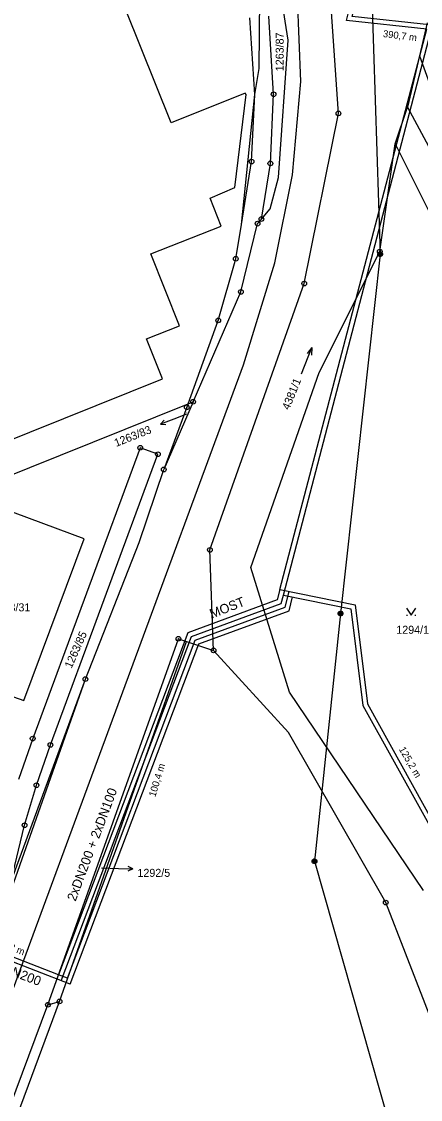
# Model space of a CAD drawing. Extents: x -468021 to -466942, y -1130484 to -1128584.
# Drawn here: x -467307.8 to -467223.1, y -1130323.6 to -1130094.6 of the extents above; entities that cross this region are included whole.
import ezdxf

# ---------------------------------------------------------------- set-up
doc = ezdxf.new("R2010")
doc.units = 0
for name, color, linetype in [('27-delky-vedeni', 7, 'Continuous'), ('DKM', 7, 'Continuous'), ('HORKOVOD_SKUTEČNOST_nadzemní', 7, 'Continuous'), ('HORKOVOD_SKUTEČNOST_předizolované potrubí', 7, 'Continuous')]:
    doc.layers.add(name, color=color, linetype=linetype)

msp = doc.modelspace()

# ---------------------------------------------------------------- linework, layer by layer
at = {"layer": 'DKM'}
for p, q in [((-467233.92, -1130074.05), (-467231.68, -1130144.01)), ((-467251.2, -1130098.54), (-467254.78, -1130075.13)), ((-467257.35, -1130104.59), (-467257.14, -1130079.17)), ((-467248.53, -1130107.33), (-467249.39, -1130085.13)), ((-467240.52, -1130114.11), (-467242.47, -1130086.32)), ((-467276.05, -1130116.15), (-467285.72, -1130091.99)), ((-467258.31, -1130110.09), (-467259.31, -1130093.8)), ((-467254.3, -1130110.06), (-467255.32, -1130093.47)), ((-467221.7, -1130094.91), (-467223.34, -1130101.89)), ((-467253.28, -1130127.71), (-467251.2, -1130098.54)), ((-467223.34, -1130101.89), (-467225.88, -1130112.78)), ((-467223.34, -1130101.89), (-467220.91, -1130108.57)), ((-467258.31, -1130110.09), (-467257.35, -1130104.59)), ((-467250.29, -1130127.18), (-467248.53, -1130107.33)), ((-467260.32, -1130109.84), (-467276.05, -1130116.15)), ((-467262.54, -1130129.84), (-467260.11, -1130110.09)), ((-467261.14, -1130137.71), (-467258.31, -1130110.09)), ((-467260.11, -1130110.09), (-467260.32, -1130109.84)), ((-467258.98, -1130124.34), (-467258.31, -1130110.09)), ((-467254.99, -1130124.75), (-467254.3, -1130110.06)), ((-467228.45, -1130120.59), (-467225.88, -1130112.78)), ((-467225.88, -1130112.78), (-467207.86, -1130146.33)), ((-467247.8, -1130150.25), (-467240.52, -1130114.11)), ((-467231.75, -1130143.45), (-467228.45, -1130120.59)), ((-467228.45, -1130120.59), (-467214.03, -1130149.63)), ((-467261.14, -1130137.71), (-467258.98, -1130124.34)), ((-467256.89, -1130136.55), (-467254.99, -1130124.75)), ((-467255.06, -1130134.37), (-467253.28, -1130127.71)), ((-467254.03, -1130145.85), (-467250.29, -1130127.18)), ((-467267.77, -1130132.11), (-467262.54, -1130129.84)), ((-467265.42, -1130138.08), (-467267.77, -1130132.11)), ((-467256.89, -1130136.55), (-467255.06, -1130134.37)), ((-467257.71, -1130137.53), (-467256.89, -1130136.55)), ((-467280.35, -1130143.95), (-467265.42, -1130138.08)), ((-467262.32, -1130144.99), (-467261.14, -1130137.71)), ((-467261.23, -1130152.03), (-467257.71, -1130137.53)), ((-467244.6, -1130169.14), (-467231.75, -1130143.45)), ((-467232.18, -1130143.91), (-467232.08, -1130143.71)), ((-467232.08, -1130143.71), (-467231.98, -1130143.61)), ((-467231.98, -1130143.61), (-467231.78, -1130143.51)), ((-467231.98, -1130143.81), (-467231.98, -1130144.21)), ((-467231.78, -1130143.51), (-467231.58, -1130143.51)), ((-467231.78, -1130144.31), (-467231.78, -1130143.71)), ((-467231.78, -1130143.71), (-467231.58, -1130143.71)), ((-467231.58, -1130143.51), (-467231.38, -1130143.61)), ((-467231.58, -1130143.71), (-467231.58, -1130144.31)), ((-467231.38, -1130143.61), (-467231.28, -1130143.71)), ((-467231.38, -1130144.21), (-467231.38, -1130143.81)), ((-467231.28, -1130143.71), (-467231.18, -1130143.91)), ((-467274.26, -1130159.23), (-467280.35, -1130143.95)), ((-467266.05, -1130158.07), (-467262.32, -1130144.99)), ((-467260.66, -1130167.54), (-467254.03, -1130145.85)), ((-467231.68, -1130144.01), (-467240.06, -1130220.33)), ((-467232.18, -1130144.11), (-467232.18, -1130143.91)), ((-467232.08, -1130144.31), (-467232.18, -1130144.11)), ((-467231.98, -1130144.41), (-467232.08, -1130144.31)), ((-467231.98, -1130144.21), (-467231.78, -1130144.31)), ((-467231.78, -1130144.51), (-467231.98, -1130144.41)), ((-467231.58, -1130144.51), (-467231.78, -1130144.51)), ((-467231.58, -1130144.31), (-467231.38, -1130144.21)), ((-467231.38, -1130144.41), (-467231.58, -1130144.51)), ((-467231.28, -1130144.31), (-467231.38, -1130144.41)), ((-467231.18, -1130144.11), (-467231.28, -1130144.31)), ((-467231.18, -1130143.91), (-467231.18, -1130144.11)), ((-467267.82, -1130206.82), (-467247.8, -1130150.25)), ((-467271.38, -1130175.37), (-467261.23, -1130152.03)), ((-467281.29, -1130162.02), (-467274.26, -1130159.23)), ((-467272.46, -1130175.81), (-467266.05, -1130158.07)), ((-467277.89, -1130170.47), (-467281.29, -1130162.02)), ((-467248.4, -1130169.45), (-467246.17, -1130163.87)), ((-467246.17, -1130163.87), (-467247.2, -1130165.08)), ((-467246.17, -1130163.87), (-467246.27, -1130165.45)), ((-467377.72, -1130484.41), (-467260.66, -1130167.54)), ((-467366.67, -1130206.13), (-467277.89, -1130170.47)), ((-467259.15, -1130210.58), (-467244.6, -1130169.14)), ((-467318, -1130194.11), (-467272.46, -1130175.81)), ((-467271.38, -1130175.37), (-467277.62, -1130189.75)), ((-467272.46, -1130175.81), (-467272.73, -1130176.54)), ((-467272.46, -1130175.81), (-467271.38, -1130175.37)), ((-467272.73, -1130176.54), (-467277.62, -1130189.75)), ((-467272.82, -1130178.02), (-467275.5, -1130179.03)), ((-467275.5, -1130179.03), (-467278.31, -1130180.09)), ((-467278.31, -1130180.09), (-467277.55, -1130179.27)), ((-467278.31, -1130180.09), (-467277.2, -1130180.2)), ((-467282.61, -1130185.13), (-467305.46, -1130246.89)), ((-467301.69, -1130248.25), (-467278.86, -1130186.51)), ((-467278.86, -1130186.51), (-467282.61, -1130185.13)), ((-467282.85, -1130205.27), (-467277.62, -1130189.75)), ((-467294.55, -1130204.47), (-467312.19, -1130197.9)), ((-467307.35, -1130238.85), (-467294.55, -1130204.47)), ((-467294.26, -1130234.28), (-467282.85, -1130205.27)), ((-467267.05, -1130228.17), (-467267.82, -1130206.82)), ((-467250.93, -1130237.01), (-467259.15, -1130210.58)), ((-467226.08, -1130219.18), (-467225.08, -1130220.68)), ((-467225.08, -1130220.68), (-467224.08, -1130219.18)), ((-467240.06, -1130220.33), (-467245.64, -1130272.97)), ((-467240.56, -1130220.23), (-467240.46, -1130220.03)), ((-467240.56, -1130220.43), (-467240.56, -1130220.23)), ((-467240.46, -1130220.63), (-467240.56, -1130220.43)), ((-467240.46, -1130220.03), (-467240.36, -1130219.93)), ((-467240.36, -1130220.73), (-467240.46, -1130220.63)), ((-467240.36, -1130219.93), (-467240.16, -1130219.83)), ((-467240.36, -1130220.13), (-467240.36, -1130220.53)), ((-467240.36, -1130220.53), (-467240.16, -1130220.63)), ((-467240.16, -1130220.83), (-467240.36, -1130220.73)), ((-467240.16, -1130219.83), (-467239.96, -1130219.83)), ((-467240.16, -1130220.63), (-467240.16, -1130220.03)), ((-467240.16, -1130220.03), (-467239.96, -1130220.03)), ((-467239.96, -1130220.83), (-467240.16, -1130220.83)), ((-467239.96, -1130219.83), (-467239.76, -1130219.93)), ((-467239.96, -1130220.03), (-467239.96, -1130220.63)), ((-467239.96, -1130220.63), (-467239.76, -1130220.53)), ((-467239.76, -1130220.73), (-467239.96, -1130220.83)), ((-467239.76, -1130219.93), (-467239.66, -1130220.03)), ((-467239.76, -1130220.53), (-467239.76, -1130220.13)), ((-467239.66, -1130220.63), (-467239.76, -1130220.73)), ((-467239.66, -1130220.03), (-467239.56, -1130220.23)), ((-467239.56, -1130220.43), (-467239.66, -1130220.63)), ((-467239.56, -1130220.23), (-467239.56, -1130220.43)), ((-467226.08, -1130220.68), (-467225.88, -1130220.68)), ((-467224.28, -1130220.68), (-467224.08, -1130220.68)), ((-467302.21, -1130303.43), (-467274.52, -1130225.69)), ((-467274.52, -1130225.69), (-467272.82, -1130226.25)), ((-467299.76, -1130302.74), (-467272.82, -1130226.25)), ((-467272.82, -1130226.25), (-467267.05, -1130228.17)), ((-467251.14, -1130245.6), (-467267.05, -1130228.17)), ((-467324.82, -1130232.56), (-467307.35, -1130238.85)), ((-467319.25, -1130305.13), (-467294.26, -1130234.28)), ((-467310.07, -1130277.42), (-467294.26, -1130234.28)), ((-467222.5, -1130279.15), (-467250.93, -1130237.01)), ((-467230.49, -1130281.74), (-467251.14, -1130245.6)), ((-467305.46, -1130246.89), (-467308.47, -1130255.57)), ((-467304.66, -1130256.8), (-467301.69, -1130248.25)), ((-467307.17, -1130265.31), (-467304.66, -1130256.8)), ((-467310.07, -1130277.42), (-467307.17, -1130265.31)), ((-467284.21, -1130274.57), (-467285.19, -1130274.04)), ((-467246.14, -1130272.87), (-467246.04, -1130272.67)), ((-467246.14, -1130273.07), (-467246.14, -1130272.87)), ((-467246.04, -1130273.27), (-467246.14, -1130273.07)), ((-467246.04, -1130272.67), (-467245.94, -1130272.57)), ((-467245.94, -1130273.37), (-467246.04, -1130273.27)), ((-467245.94, -1130272.57), (-467245.74, -1130272.47)), ((-467245.94, -1130272.77), (-467245.94, -1130273.17)), ((-467245.94, -1130273.17), (-467245.74, -1130273.27)), ((-467245.74, -1130273.47), (-467245.94, -1130273.37)), ((-467245.74, -1130272.47), (-467245.54, -1130272.47)), ((-467245.74, -1130273.27), (-467245.74, -1130272.67)), ((-467245.74, -1130272.67), (-467245.54, -1130272.67)), ((-467245.54, -1130273.47), (-467245.74, -1130273.47)), ((-467245.64, -1130272.97), (-467229.48, -1130329.68)), ((-467245.54, -1130272.47), (-467245.34, -1130272.57)), ((-467245.54, -1130272.67), (-467245.54, -1130273.27)), ((-467245.54, -1130273.27), (-467245.34, -1130273.17)), ((-467245.34, -1130273.37), (-467245.54, -1130273.47)), ((-467245.34, -1130272.57), (-467245.24, -1130272.67)), ((-467245.34, -1130273.17), (-467245.34, -1130272.77)), ((-467245.24, -1130273.27), (-467245.34, -1130273.37)), ((-467245.24, -1130272.67), (-467245.14, -1130272.87)), ((-467245.14, -1130273.07), (-467245.24, -1130273.27)), ((-467245.14, -1130272.87), (-467245.14, -1130273.07)), ((-467290.87, -1130274.35), (-467287.21, -1130274.47)), ((-467287.21, -1130274.47), (-467284.21, -1130274.57)), ((-467284.21, -1130274.57), (-467285.23, -1130275.03)), ((-467207.36, -1130341.3), (-467230.49, -1130281.74)), ((-467323.73, -1130360.85), (-467302.21, -1130303.43)), ((-467321.65, -1130361.71), (-467299.76, -1130302.74)), ((-467302.21, -1130303.43), (-467299.76, -1130302.74))]:
    msp.add_line(p, q, dxfattribs=at)
for centre, radius in [((-467254.3, -1130110.06), 0.5), ((-467254.3, -1130110.06), 0.01), ((-467240.52, -1130114.11), 0.5), ((-467240.52, -1130114.11), 0.01), ((-467258.98, -1130124.34), 0.5), ((-467258.98, -1130124.34), 0.01), ((-467254.99, -1130124.75), 0.5), ((-467254.99, -1130124.75), 0.01), ((-467256.89, -1130136.55), 0.5), ((-467256.89, -1130136.55), 0.01), ((-467257.71, -1130137.53), 0.5), ((-467257.71, -1130137.53), 0.01), ((-467231.75, -1130143.45), 0.5), ((-467231.75, -1130143.45), 0.01), ((-467262.32, -1130144.99), 0.5), ((-467262.32, -1130144.99), 0.01), ((-467247.8, -1130150.25), 0.5), ((-467247.8, -1130150.25), 0.01), ((-467261.23, -1130152.03), 0.5), ((-467261.23, -1130152.03), 0.01), ((-467266.05, -1130158.07), 0.5), ((-467266.05, -1130158.07), 0.01), ((-467271.38, -1130175.37), 0.5), ((-467271.38, -1130175.37), 0.01), ((-467272.73, -1130176.54), 0.5), ((-467272.73, -1130176.54), 0.01), ((-467282.61, -1130185.13), 0.5), ((-467282.61, -1130185.13), 0.01), ((-467278.86, -1130186.51), 0.5), ((-467278.86, -1130186.51), 0.01), ((-467277.62, -1130189.75), 0.5), ((-467277.62, -1130189.75), 0.01), ((-467267.82, -1130206.82), 0.5), ((-467267.82, -1130206.82), 0.01), ((-467274.52, -1130225.69), 0.5), ((-467274.52, -1130225.69), 0.01), ((-467267.05, -1130228.17), 0.5), ((-467267.05, -1130228.17), 0.01), ((-467294.26, -1130234.28), 0.5), ((-467294.26, -1130234.28), 0.01), ((-467305.46, -1130246.89), 0.5), ((-467305.46, -1130246.89), 0.01), ((-467301.69, -1130248.25), 0.5), ((-467301.69, -1130248.25), 0.01), ((-467304.66, -1130256.8), 0.5), ((-467304.66, -1130256.8), 0.01), ((-467307.17, -1130265.31), 0.5), ((-467307.17, -1130265.31), 0.01), ((-467230.49, -1130281.74), 0.5), ((-467230.49, -1130281.74), 0.01), ((-467302.21, -1130303.43), 0.5), ((-467302.21, -1130303.43), 0.01), ((-467299.76, -1130302.74), 0.5), ((-467299.76, -1130302.74), 0.01)]:
    msp.add_circle(centre, radius, dxfattribs=at)
at = {"layer": 'HORKOVOD_SKUTEČNOST_nadzemní'}
for points in [[(-467252.94, -1130215.24), (-467221.79, -1130096.24), (-467238.83, -1130094.4), (-467233.8, -1130074.18), (-467161.01, -1129976.02), (-467198.15, -1129906.32), (-467194.63, -1129902.42), (-467205.75, -1129884.68)], [(-467252.21, -1130216.41), (-467220.53, -1130095.37), (-467237.58, -1130093.53), (-467232.88, -1130074.62), (-467159.83, -1129976.11), (-467196.94, -1129906.47), (-467193.38, -1129902.53), (-467205.43, -1129883.32)], [(-467252.94, -1130215.24), (-467253.52, -1130217.46), (-467272.5, -1130224.46), (-467299.96, -1130297.05)], [(-467299.38, -1130298.35), (-467271.73, -1130225.24), (-467252.68, -1130218.22), (-467252.21, -1130216.41)], [(-467298.09, -1130297.76), (-467270.96, -1130226.02), (-467251.85, -1130218.98), (-467250.98, -1130215.64)], [(-467297.52, -1130299.07), (-467270.18, -1130226.8), (-467251.01, -1130219.74), (-467250.25, -1130216.81)], [(-467252.94, -1130215.24), (-467236.99, -1130218.51), (-467234.36, -1130239.54), (-467215.36, -1130273.78), (-467213.05, -1130272.6), (-467211.35, -1130275.6), (-467213.86, -1130277.05), (-467200.22, -1130300.75), (-467196.27, -1130313.04)], [(-467252.21, -1130216.41), (-467237.89, -1130219.35), (-467235.33, -1130239.85), (-467215.76, -1130275.11), (-467213.45, -1130273.92), (-467212.71, -1130275.23), (-467215.22, -1130276.69), (-467201.14, -1130301.16), (-467196.91, -1130314.3)]]:
    msp.add_lwpolyline(points, dxfattribs=at)
at = {"layer": 'HORKOVOD_SKUTEČNOST_předizolované potrubí'}
for points in [[(-467298.09, -1130297.76), (-467299.96, -1130297.05), (-467319.09, -1130289.66)], [(-467297.52, -1130299.07), (-467319.45, -1130290.59)]]:
    msp.add_lwpolyline(points, dxfattribs=at)

# ---------------------------------------------------------------- texts
at = {"layer": '27-delky-vedeni'}
for s, rotation, p in [('390,7 m', 352.8143, (-467231.15, -1130097.88)), ('125,2 m', 300.1373, (-467227.74, -1130249.15)), ('100,4 m', 73.1347, (-467279.41, -1130259.4)), ('23 m', 338.441, (-467311.63, -1130291.34))]:
    msp.add_text(s, height=1.5, rotation=rotation, dxfattribs=at).set_placement(p)
at = {"layer": 'DKM'}
for s, height, rotation, p in [('1263/87', 1.7, 90, (-467252.16, -1130105.15)), ('4381/1', 1.7, 68.0089, (-467251.01, -1130177.22)), ('1263/83', 0.1, 68.1986, (-467272.78, -1130177.91)), ('1263/83', 1.7, 21.6356, (-467287.73, -1130184.97)), ('1263/85', 1.7, 66.0228, (-467297.21, -1130232.11))]:
    msp.add_text(s, height=height, rotation=rotation, dxfattribs=at).set_placement(p)
for s, height, p in [('1263/31', 1.7, (-467314.17, -1130219.88)), ('1294/1', 1.7, (-467228.24, -1130224.64)), ('1292/5', 0.1, (-467290.87, -1130274.35)), ('1292/5', 1.7, (-467283.21, -1130276.27))]:
    msp.add_text(s, height=height, dxfattribs=at).set_placement(p)
at = {"layer": 'HORKOVOD_SKUTEČNOST_nadzemní'}
for s, rotation, p in [('MOST', 21.5082, (-467267.4, -1130221.43)), ('2xDN200 + 2xDN100', 69.4538, (-467296.36, -1130281.6))]:
    msp.add_text(s, height=2, rotation=rotation, dxfattribs=at).set_placement(p)
at = {"layer": 'HORKOVOD_SKUTEČNOST_předizolované potrubí'}
msp.add_text('2xDN200', height=2, rotation=339.119, dxfattribs=at).set_placement((-467314.56, -1130295.5))

doc.saveas('drawing.dxf')
